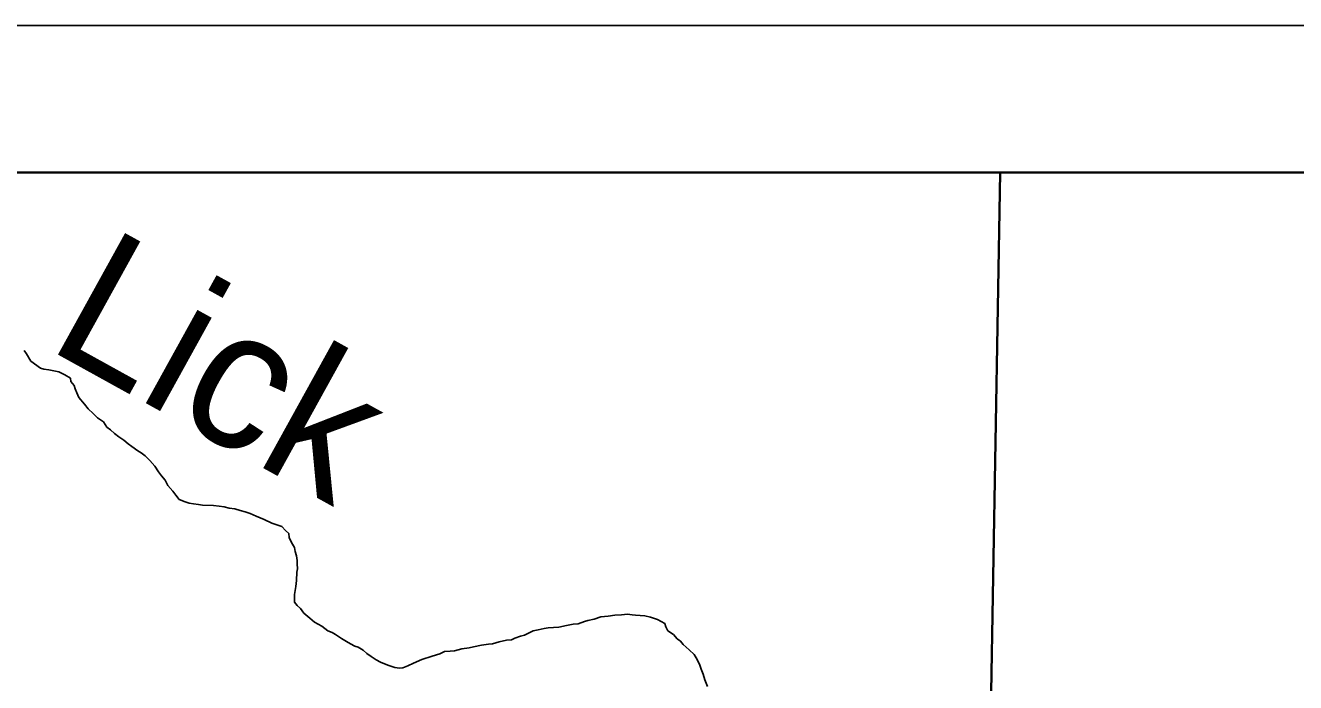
# Model space of a CAD drawing. Extents: x 0 to 34, y -2.3 to 22.
# Drawn here: x 3.022 to 3.889, y 20.552 to 21 of the extents above; entities that cross this region are included whole.
import ezdxf

# ---------------------------------------------------------------- set-up
doc = ezdxf.new("R2010")
doc.units = 0
for name, color, linetype in [('GM_X_County', 7, 'Continuous'), ('GM_X_Minor_River', 7, 'Continuous'), ('GM_X_Minor_River_Text', 7, 'Continuous'), ('GM_X_Section', 7, 'Continuous'), ('GM_X_Township', 7, 'Continuous'), ('GM_X_Township_ROW', 7, 'Continuous'), ('SH_Data', 7, 'Continuous')]:
    doc.layers.add(name, color=color, linetype=linetype)

msp = doc.modelspace()

# ---------------------------------------------------------------- linework, layer by layer
at = {"layer": 'GM_X_County'}
msp.add_line((8.87917, 20.89939), (2.07917, 20.89939), dxfattribs=at)
at = {"layer": 'GM_X_Minor_River'}
for p, q in [((3.02311, 20.7761), (3.02164, 20.77842)), ((3.02604, 20.77109), (3.02311, 20.7761)), ((3.03277, 20.76636), (3.02604, 20.77109)), ((3.03504, 20.76555), (3.03277, 20.76636)), ((3.03845, 20.76508), (3.03504, 20.76555)), ((3.04526, 20.76378), (3.03845, 20.76508)), ((3.0494, 20.76177), (3.04526, 20.76378)), ((3.05315, 20.7594), (3.0494, 20.76177)), ((3.05348, 20.75712), (3.05315, 20.7594)), ((3.0557, 20.7544), (3.05348, 20.75712)), ((3.0564, 20.7521), (3.0557, 20.7544)), ((3.05748, 20.74942), (3.0564, 20.7521)), ((3.05893, 20.74634), (3.05748, 20.74942)), ((3.06263, 20.74169), (3.05893, 20.74634)), ((3.06522, 20.73859), (3.06263, 20.74169)), ((3.06857, 20.73547), (3.06522, 20.73859)), ((3.07154, 20.73235), (3.06857, 20.73547)), ((3.07566, 20.7296), (3.07154, 20.73235)), ((3.07786, 20.72612), (3.07566, 20.7296)), ((3.08048, 20.72416), (3.07786, 20.72612)), ((3.08308, 20.72182), (3.08048, 20.72416)), ((3.08607, 20.71946), (3.08308, 20.72182)), ((3.08944, 20.7171), (3.08607, 20.71946)), ((3.09243, 20.71475), (3.08944, 20.7171)), ((3.09504, 20.71278), (3.09243, 20.71475)), ((3.09916, 20.71002), (3.09504, 20.71278)), ((3.10141, 20.70845), (3.09916, 20.71002)), ((3.10403, 20.70648), (3.10141, 20.70845)), ((3.10738, 20.70336), (3.10403, 20.70648)), ((3.11071, 20.69948), (3.10738, 20.70336)), ((3.11328, 20.69561), (3.11071, 20.69948)), ((3.11512, 20.69291), (3.11328, 20.69561)), ((3.11771, 20.68981), (3.11512, 20.69291)), ((3.11953, 20.68634), (3.11771, 20.68981)), ((3.12287, 20.68246), (3.11953, 20.68634)), ((3.12508, 20.67975), (3.12287, 20.68246)), ((3.12729, 20.67665), (3.12508, 20.67975)), ((3.13144, 20.67503), (3.12729, 20.67665)), ((3.13408, 20.67421), (3.13144, 20.67503)), ((3.13712, 20.67375), (3.13408, 20.67421)), ((3.14053, 20.67329), (3.13712, 20.67375)), ((3.14318, 20.67284), (3.14053, 20.67329)), ((3.15078, 20.67266), (3.14318, 20.67284)), ((3.15457, 20.67218), (3.15078, 20.67266)), ((3.15799, 20.67172), (3.15457, 20.67218)), ((3.16139, 20.67088), (3.15799, 20.67172)), ((3.16518, 20.6704), (3.16139, 20.67088)), ((3.16896, 20.66917), (3.16518, 20.6704)), ((3.17236, 20.66832), (3.16896, 20.66917)), ((3.17575, 20.6671), (3.17236, 20.66832)), ((3.1799, 20.66548), (3.17575, 20.6671)), ((3.18517, 20.66307), (3.1799, 20.66548)), ((3.19044, 20.66066), (3.18517, 20.66307)), ((3.19723, 20.65821), (3.19044, 20.66066)), ((3.19983, 20.65549), (3.19723, 20.65821)), ((3.20206, 20.65353), (3.19983, 20.65549)), ((3.20238, 20.65087), (3.20206, 20.65353)), ((3.20382, 20.64741), (3.20238, 20.65087)), ((3.20603, 20.64394), (3.20382, 20.64741)), ((3.20634, 20.64127), (3.20603, 20.64394)), ((3.20741, 20.63821), (3.20634, 20.64127)), ((3.20772, 20.63516), (3.20741, 20.63821)), ((3.20754, 20.62719), (3.20797, 20.62946)), ((3.20767, 20.63288), (3.20772, 20.63516)), ((3.20797, 20.62946), (3.20767, 20.63288)), ((3.20693, 20.61732), (3.20741, 20.62149)), ((3.20741, 20.62149), (3.20754, 20.62719)), ((3.20592, 20.60671), (3.20604, 20.61203)), ((3.20604, 20.61203), (3.20693, 20.61732)), ((3.20777, 20.60439), (3.20592, 20.60671)), ((3.21, 20.60243), (3.20777, 20.60439)), ((3.21221, 20.59934), (3.21, 20.60243)), ((3.21632, 20.59582), (3.21221, 20.59934)), ((3.21968, 20.59308), (3.21632, 20.59582)), ((3.41028, 20.59521), (3.40607, 20.59417)), ((3.41487, 20.59662), (3.41028, 20.59521)), ((3.41983, 20.59725), (3.41487, 20.59662)), ((3.42441, 20.5979), (3.41983, 20.59725)), ((3.42898, 20.59817), (3.42441, 20.5979)), ((3.43317, 20.59844), (3.42898, 20.59817)), ((3.4362, 20.59799), (3.43317, 20.59844)), ((3.43848, 20.59793), (3.4362, 20.59799)), ((3.44494, 20.59739), (3.43848, 20.59793)), ((3.44872, 20.59654), (3.44494, 20.59739)), ((3.45363, 20.5949), (3.44872, 20.59654)), ((3.45851, 20.59212), (3.45363, 20.5949)), ((3.22456, 20.5903), (3.21968, 20.59308)), ((3.22867, 20.58716), (3.22456, 20.5903)), ((3.23168, 20.58594), (3.22867, 20.58716)), ((3.23393, 20.58475), (3.23168, 20.58594)), ((3.36863, 20.58712), (3.36517, 20.58531)), ((3.37207, 20.58779), (3.36863, 20.58712)), ((3.37628, 20.58883), (3.37207, 20.58779)), ((3.37895, 20.58914), (3.37628, 20.58883)), ((3.38618, 20.58973), (3.37895, 20.58914)), ((3.39153, 20.59073), (3.38618, 20.58973)), ((3.39612, 20.59176), (3.39153, 20.59073)), ((3.39955, 20.59206), (3.39612, 20.59176)), ((3.40377, 20.59347), (3.39955, 20.59206)), ((3.40607, 20.59417), (3.40377, 20.59347)), ((3.45921, 20.58982), (3.45851, 20.59212)), ((3.46067, 20.58713), (3.45921, 20.58982)), ((3.46442, 20.58476), (3.46067, 20.58713)), ((3.23805, 20.58199), (3.23393, 20.58475)), ((3.24143, 20.58), (3.23805, 20.58199)), ((3.24406, 20.57842), (3.24143, 20.58)), ((3.24706, 20.57683), (3.24406, 20.57842)), ((3.33341, 20.57735), (3.32807, 20.57635)), ((3.33837, 20.57799), (3.33341, 20.57735)), ((3.34104, 20.5783), (3.33837, 20.57799)), ((3.34564, 20.57971), (3.34104, 20.5783)), ((3.35061, 20.58073), (3.34564, 20.57971)), ((3.35403, 20.58102), (3.35061, 20.58073)), ((3.35634, 20.5821), (3.35403, 20.58102)), ((3.36018, 20.58353), (3.35634, 20.5821)), ((3.36286, 20.58422), (3.36018, 20.58353)), ((3.36517, 20.58531), (3.36286, 20.58422)), ((3.46701, 20.58165), (3.46442, 20.58476)), ((3.46926, 20.58008), (3.46701, 20.58165)), ((3.47111, 20.57775), (3.46926, 20.58008)), ((3.47521, 20.57423), (3.47111, 20.57775)), ((3.24933, 20.57601), (3.24706, 20.57683)), ((3.2527, 20.57403), (3.24933, 20.57601)), ((3.25531, 20.57168), (3.2527, 20.57403)), ((3.25831, 20.56971), (3.25531, 20.57168)), ((3.26168, 20.56735), (3.25831, 20.56971)), ((3.29977, 20.56983), (3.29287, 20.56772)), ((3.30513, 20.57159), (3.29977, 20.56983)), ((3.30821, 20.57304), (3.30513, 20.57159)), ((3.31202, 20.57332), (3.30821, 20.57304)), ((3.31507, 20.57363), (3.31202, 20.57332)), ((3.32005, 20.57502), (3.31507, 20.57363)), ((3.32501, 20.57566), (3.32005, 20.57502)), ((3.32807, 20.57635), (3.32501, 20.57566)), ((3.47856, 20.57111), (3.47521, 20.57423)), ((3.48003, 20.56879), (3.47856, 20.57111)), ((3.48221, 20.56456), (3.48003, 20.56879)), ((3.26468, 20.56575), (3.26168, 20.56735)), ((3.26958, 20.56373), (3.26468, 20.56575)), ((3.27449, 20.56209), (3.26958, 20.56373)), ((3.27752, 20.56164), (3.27449, 20.56209)), ((3.27981, 20.56196), (3.27752, 20.56164)), ((3.28326, 20.5634), (3.27981, 20.56196)), ((3.28711, 20.5652), (3.28326, 20.5634)), ((3.29287, 20.56772), (3.28711, 20.5652)), ((3.48327, 20.56112), (3.48221, 20.56456)), ((3.48471, 20.55766), (3.48327, 20.56112)), ((3.48576, 20.55384), (3.48471, 20.55766)), ((3.48756, 20.54924), (3.48576, 20.55384))]:
    msp.add_line(p, q, dxfattribs=at)
at = {"layer": 'GM_X_Section'}
for p, q in [((3.6876, 20.89939), (2.61563, 20.89939)), ((3.6876, 20.89939), (3.67926, 20.43145)), ((3.67926, 20.43145), (3.6876, 20.89939)), ((4.68375, 20.89939), (3.6876, 20.89939))]:
    msp.add_line(p, q, dxfattribs=at)
at = {"layer": 'GM_X_Township'}
msp.add_line((8.67399, 20.89939), (2.61747, 20.89939), dxfattribs=at)
at = {"layer": 'GM_X_Township_ROW'}
msp.add_line((3.6794, 20.46563), (3.68707, 20.89939), dxfattribs=at)
at = {"layer": 'SH_Data'}
for p, q in [((2, 21), (9, 21)), ((2.1, 20.9), (8.9, 20.9))]:
    msp.add_line(p, q, dxfattribs=at)

# ---------------------------------------------------------------- texts
at = {"layer": 'GM_X_Minor_River_Text'}
msp.add_text('Lick', height=0.094691, rotation=331.07404, dxfattribs=at).set_placement((3.0355, 20.78055))

doc.saveas('drawing.dxf')
